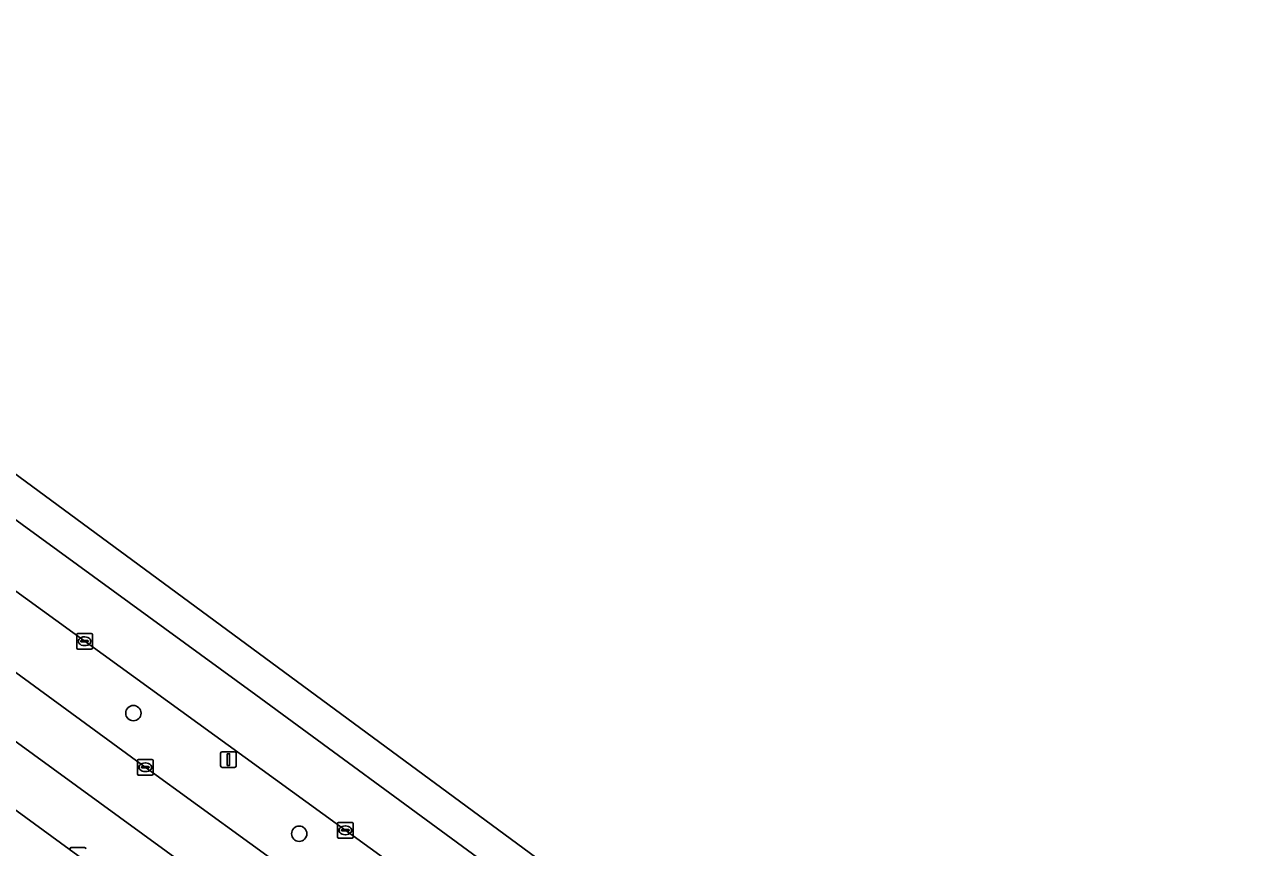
# Model space of a CAD drawing. Extents: x 159039 to 160102, y 381214 to 382524.
# Drawn here: x 159920.8 to 159998.5, y 382276.4 to 382328.9 of the extents above; entities that cross this region are included whole.
import ezdxf

# ---------------------------------------------------------------- set-up
doc = ezdxf.new("R2010")
doc.units = 0
for name, color, linetype in [('IMGEO_Berm_groen', 7, 'Continuous'), ('IMGEO_Boom', 7, 'Continuous'), ('IMGEO_Kolk', 7, 'Continuous'), ('IMGEO_Lichtmast', 7, 'Continuous'), ('IMGEO_Rijbaan_lokaal_gesloten', 7, 'Continuous'), ('IMGEO_Rijbaan_lokaal_open', 7, 'Continuous'), ('IMGEO_Rijbaan_regionaal_gesloten', 7, 'Continuous'), ('IMGEO_Voetpad_open', 7, 'Continuous')]:
    doc.layers.add(name, color=color, linetype=linetype)

msp = doc.modelspace()

# ---------------------------------------------------------------- linework, layer by layer
at = {"layer": 'IMGEO_Berm_groen'}
for points in [[(159951.408, 382270.111), (159950.255, 382270.973), (159942.86, 382276.362), (159898.832, 382308.266), (159879.476, 382322.389), (159862.74, 382334.601), (159851.859, 382342.552), (159851.467, 382342.838), (159848.225, 382345.207), (159847.909, 382345.438), (159842.302, 382349.754), (159825.931, 382361.611), (159744.721, 382421.135)], [(159814.386, 382364.635), (159823.95, 382357.69), (159839.763, 382346.189), (159845.434, 382342.048), (159845.746, 382341.819), (159848.991, 382339.449), (159849.389, 382339.159), (159855.959, 382334.361), (159873.422, 382321.67), (159887.61, 382311.346), (159900.987, 382301.618), (159914.337, 382291.879), (159928.499, 382281.523), (159941.854, 382271.835), (159958.631, 382259.627), (159959.363, 382259.335), (159961.321, 382259.474), (159962.021, 382259.918), (159962.132, 382260.303), (159962.029, 382260.631), (159959.726, 382262.945), (159955.115, 382267.122)]]:
    msp.add_lwpolyline(points, dxfattribs=at)
at = {"layer": 'IMGEO_Boom'}
for centre in [(159927.738, 382284.977), (159938.325, 382277.282)]:
    msp.add_circle(centre, 0.489, dxfattribs=at)
at = {"layer": 'IMGEO_Kolk'}
for p, q in [((159924.122, 382289.142), (159924.122, 382289.994)), ((159924.197, 382290.068), (159925.049, 382290.068)), ((159924.381, 382289.562), (159924.381, 382289.574)), ((159924.819, 382289.525), (159924.421, 382289.525)), ((159924.424, 382289.611), (159924.822, 382289.611)), ((159924.61, 382289.848), (159924.635, 382289.848)), ((159924.865, 382289.574), (159924.865, 382289.562)), ((159925.123, 382289.994), (159925.123, 382289.142)), ((159925.049, 382289.068), (159924.197, 382289.068)), ((159924.633, 382289.288), (159924.608, 382289.288)), ((159927.999, 382281.098), (159927.999, 382281.95)), ((159928.074, 382282.024), (159928.926, 382282.024)), ((159928.301, 382281.567), (159928.699, 382281.567)), ((159928.487, 382281.804), (159928.512, 382281.804)), ((159929, 382281.95), (159929, 382281.098)), ((159928.926, 382281.024), (159928.074, 382281.024)), ((159928.258, 382281.518), (159928.258, 382281.53)), ((159928.696, 382281.481), (159928.298, 382281.481)), ((159928.51, 382281.244), (159928.485, 382281.244)), ((159928.742, 382281.53), (159928.742, 382281.518)), ((159940.771, 382277.072), (159940.771, 382277.924)), ((159940.846, 382277.998), (159941.698, 382277.998)), ((159941.259, 382277.778), (159941.284, 382277.778)), ((159941.772, 382277.924), (159941.772, 382277.072)), ((159941.698, 382276.998), (159940.846, 382276.998)), ((159941.03, 382277.492), (159941.03, 382277.504)), ((159941.468, 382277.455), (159941.07, 382277.455)), ((159941.073, 382277.541), (159941.471, 382277.541)), ((159941.282, 382277.218), (159941.257, 382277.218)), ((159941.514, 382277.504), (159941.514, 382277.492)), ((159923.769, 382276.391), (159924.621, 382276.391))]:
    msp.add_line(p, q, dxfattribs=at)
for points in [[(159924.122, 382289.142), (159924.122, 382289.994)], [(159924.197, 382290.068), (159925.049, 382290.068)], [(159925.123, 382289.994), (159925.123, 382289.142)], [(159925.049, 382289.068), (159924.197, 382289.068)], [(159927.999, 382281.098), (159927.999, 382281.95)], [(159928.074, 382282.024), (159928.926, 382282.024)], [(159929, 382281.95), (159929, 382281.098)], [(159928.926, 382281.024), (159928.074, 382281.024)], [(159940.771, 382277.072), (159940.771, 382277.924)], [(159940.846, 382277.998), (159941.698, 382277.998)], [(159941.772, 382277.924), (159941.772, 382277.072)], [(159941.698, 382276.998), (159940.846, 382276.998)], [(159923.769, 382276.391), (159924.621, 382276.391)]]:
    msp.add_lwpolyline(points, dxfattribs=at)
for centre, radius, start, end in [((159924.199, 382289.992), 0.0765, 91.55205, 178.44795), ((159924.199, 382289.992), 0.0765, 91.55205, 178.44795), ((159924.421, 382289.571), 0.0403, 85.87752, 175.75265), ((159924.418, 382289.561), 0.0366, 178.93798, 274.71019), ((159924.822, 382289.568), 0.043, 264.86636, 352.45326), ((159924.826, 382289.573), 0.0386, 1.73085, 96.63898), ((159925.047, 382289.992), 0.0765, 1.55205, 88.44795), ((159925.047, 382289.992), 0.0765, 1.55205, 88.44795), ((159924.199, 382289.144), 0.0765, 181.55205, 268.44795), ((159924.199, 382289.144), 0.0765, 181.55205, 268.44795), ((159925.047, 382289.144), 0.0765, 271.55205, 358.44795), ((159925.047, 382289.144), 0.0765, 271.55205, 358.44795), ((159928.076, 382281.948), 0.0765, 91.55205, 178.44795), ((159928.076, 382281.948), 0.0765, 91.55205, 178.44795), ((159928.298, 382281.527), 0.0403, 85.87752, 175.75265), ((159928.703, 382281.529), 0.0386, 1.73085, 96.63898), ((159928.924, 382281.948), 0.0765, 1.55205, 88.44795), ((159928.924, 382281.948), 0.0765, 1.55205, 88.44795), ((159928.076, 382281.1), 0.0765, 181.55205, 268.44795), ((159928.076, 382281.1), 0.0765, 181.55205, 268.44795), ((159928.295, 382281.517), 0.0366, 178.93798, 274.71019), ((159928.699, 382281.524), 0.043, 264.86636, 352.45326), ((159928.924, 382281.1), 0.0765, 271.55205, 358.44795), ((159928.924, 382281.1), 0.0765, 271.55205, 358.44795), ((159940.848, 382277.922), 0.0765, 91.55205, 178.44795), ((159940.848, 382277.922), 0.0765, 91.55205, 178.44795), ((159941.696, 382277.922), 0.0765, 1.55205, 88.44795), ((159941.696, 382277.922), 0.0765, 1.55205, 88.44795), ((159940.848, 382277.074), 0.0765, 181.55205, 268.44795), ((159940.848, 382277.074), 0.0765, 181.55205, 268.44795), ((159941.07, 382277.501), 0.0403, 85.87752, 175.75265), ((159941.067, 382277.491), 0.0366, 178.93798, 274.71019), ((159941.471, 382277.498), 0.043, 264.86636, 352.45326), ((159941.475, 382277.503), 0.0386, 1.73085, 96.63898), ((159941.696, 382277.074), 0.0765, 271.55205, 358.44795), ((159941.696, 382277.074), 0.0765, 271.55205, 358.44795), ((159923.771, 382276.315), 0.0765, 91.55205, 178.44795), ((159923.771, 382276.315), 0.0765, 91.55205, 178.44795), ((159924.619, 382276.315), 0.0765, 1.55205, 88.44795), ((159924.619, 382276.315), 0.0765, 1.55205, 88.44795)]:
    msp.add_arc(centre, radius, start, end, dxfattribs=at)
for centre, major_axis, ratio, start_param, end_param in [((159924.609, 382289.568), (-0.387, 0.002), 0.722429, 4.712389, 7.853982), ((159924.634, 382289.568), (-0.39, 0.002), 0.717154, 1.570796, 4.712389), ((159928.486, 382281.524), (-0.387, 0.002), 0.722429, 4.712389, 7.853982), ((159928.511, 382281.524), (-0.39, 0.002), 0.717154, 1.570796, 4.712389), ((159941.258, 382277.498), (-0.387, 0.002), 0.722429, 4.712389, 7.853982), ((159941.283, 382277.498), (-0.39, 0.002), 0.717154, 1.570796, 4.712389)]:
    msp.add_ellipse(centre, major_axis=major_axis, ratio=ratio, start_param=start_param, end_param=end_param, dxfattribs=at)
at = {"layer": 'IMGEO_Lichtmast'}
for p, q in [((159933.312, 382281.613), (159933.312, 382282.413)), ((159933.312, 382282.413), (159933.312, 382281.613)), ((159933.412, 382282.513), (159934.202, 382282.513)), ((159934.202, 382282.513), (159933.412, 382282.513)), ((159934.302, 382282.413), (159934.302, 382281.613)), ((159934.302, 382281.613), (159934.302, 382282.413)), ((159934.202, 382281.513), (159933.412, 382281.513)), ((159933.412, 382281.513), (159934.202, 382281.513))]:
    msp.add_line(p, q, dxfattribs=at)
msp.add_lwpolyline([(159933.732, 382282.388), (159933.882, 382282.388), (159933.882, 382281.638), (159933.732, 382281.638), (159933.732, 382282.388)], dxfattribs=at)
for centre, start, end in [((159933.412, 382282.413), 90, 180), ((159933.412, 382282.413), 90, 180), ((159934.202, 382282.413), 0, 90), ((159934.202, 382282.413), 360, 90), ((159933.412, 382281.613), 180, 270), ((159933.412, 382281.613), 180, 270), ((159934.202, 382281.613), 270, 0), ((159934.202, 382281.613), 270, 0)]:
    msp.add_arc(centre, 0.1, start, end, dxfattribs=at)
at = {"layer": 'IMGEO_Rijbaan_lokaal_gesloten'}
msp.add_lwpolyline([(159867.707, 382317.081), (159869.938, 382315.452), (159882.52, 382306.304), (159896.64, 382295.974), (159910.01, 382286.237), (159924.195, 382275.892), (159931.071, 382270.91), (159936.658, 382266.862), (159937.573, 382266.199), (159950.94, 382256.441), (159959.848, 382250), (159962.347, 382248.193), (159964.399, 382250.985), (159963.943, 382251.311), (159860.098, 382326.954)], dxfattribs=at)
at = {"layer": 'IMGEO_Rijbaan_lokaal_open'}
for points in [[(159860.098, 382326.954), (159963.943, 382251.311), (159964.399, 382250.985), (159964.795, 382250.701)], [(159965.07, 382251.563), (159966.469, 382251.609), (159962.4, 382260.354), (159962.132, 382260.303), (159962.021, 382259.918), (159961.321, 382259.474), (159959.363, 382259.335), (159958.631, 382259.627), (159941.854, 382271.835), (159928.499, 382281.523), (159914.337, 382291.879), (159900.987, 382301.618), (159887.61, 382311.346)]]:
    msp.add_lwpolyline(points, dxfattribs=at)
at = {"layer": 'IMGEO_Rijbaan_regionaal_gesloten'}
for points in [[(159744.721, 382421.135), (159825.931, 382361.611), (159842.302, 382349.754), (159847.909, 382345.438), (159848.225, 382345.207), (159851.467, 382342.838), (159851.859, 382342.552), (159862.74, 382334.601), (159879.476, 382322.389), (159898.832, 382308.266), (159942.86, 382276.362), (159950.255, 382270.973), (159951.408, 382270.111), (159951.455, 382270.099), (159985.831, 382245.041), (160011.012, 382226.564), (160019.615, 382220.31)], [(160036.51, 382215.348), (160025.94, 382222.356), (159867.694, 382338.938), (159782.66, 382401.584), (159778.718, 382405.449)], [(160024.574, 382221.169), (160016.21, 382227.235), (160003.384, 382236.892), (159986.376, 382249.304), (159963.862, 382265.377), (159935.563, 382286.156), (159910.26, 382304.565)], [(159910.26, 382304.565), (159935.563, 382286.156), (159963.862, 382265.377), (159986.376, 382249.304), (160003.384, 382236.892), (160016.21, 382227.235), (160024.574, 382221.169)]]:
    msp.add_lwpolyline(points, dxfattribs=at)
at = {"layer": 'IMGEO_Voetpad_open'}
msp.add_lwpolyline([(159860.748, 382317.262), (159862.948, 382315.648), (159929.854, 382266.916), (159931.071, 382270.91), (159924.195, 382275.892), (159910.01, 382286.237), (159896.64, 382295.974)], dxfattribs=at)

doc.saveas('drawing.dxf')
